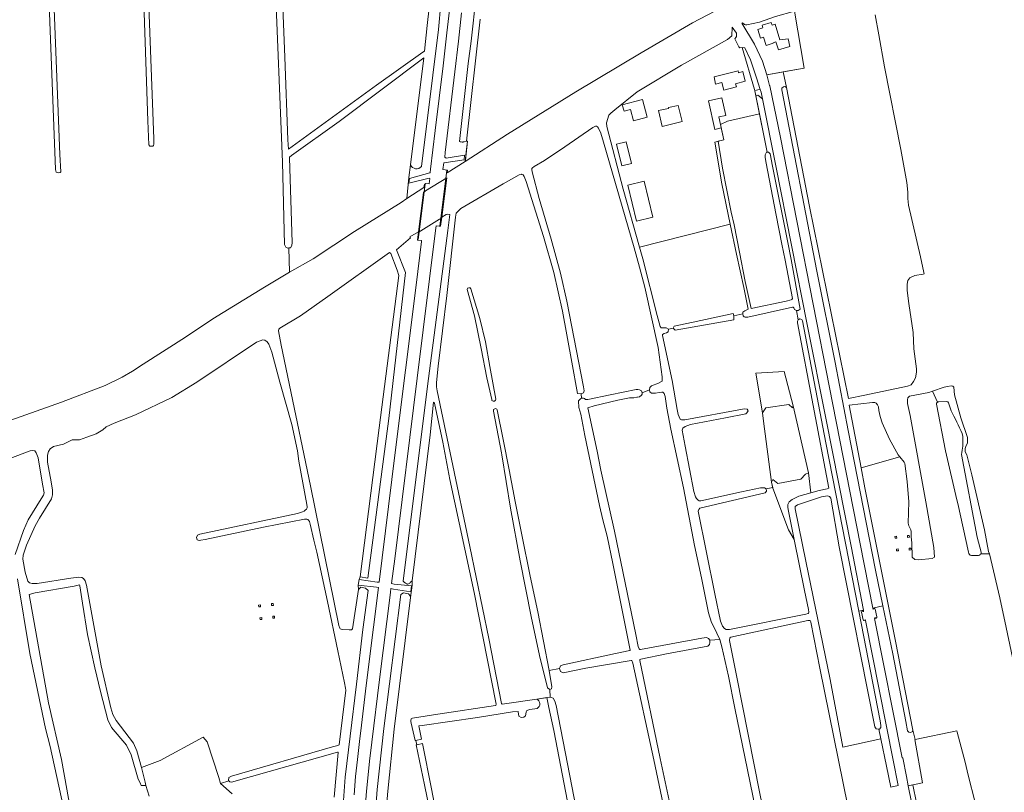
# Model space of a CAD drawing. Header units: metres. Extents: x 209813 to 223847, y 571801 to 587119.
# Tile 373 of 656: x 217443 to 217977, y 578491 to 578910. Entities that reach past the tile are written whole.
import ezdxf

# ---------------------------------------------------------------- set-up
doc = ezdxf.new("R2010")
doc.units = ezdxf.units.M
for name, color, linetype, lineweight in [('B-RO-BV-LEUNING-G', 8, 'BV-LEUNING', 0), ('B-RO-GR-BEPLANTING_CULTUUR_BOSPLANTSOEN-GV', 8, 'Continuous', 0), ('B-RO-GR-BEPLANTING_CULTUUR_ROOS-GV', 8, 'Continuous', 0), ('B-RO-GR-GRAS-GV', 8, 'Continuous', 0), ('B-RO-GR-GROENVOORZIENING-GV', 8, 'Continuous', 0), ('B-RO-IE-MEUBILAIR_WEGMEUBILAIR_HOOGSPANNINGSMAST-GV', 8, 'Continuous', 0), ('B-RO-KW-KUNSTWERK_DEK-GV', 8, 'Continuous', 0), ('B-RO-OG-TERREIN_ERF-GV', 8, 'Continuous', 0), ('B-RO-OG-WEG-GV', 8, 'Continuous', 0), ('B-RO-VH-VERHARDING_STRAATBAKSTEEN-GV', 8, 'Continuous', 0)]:
    doc.layers.add(name, color=color, linetype=linetype, lineweight=lineweight)
doc.linetypes.add('BV-LEUNING', pattern='A,1,[69,NLCS.shx,S=0.2,R=0,X=0,Y=0],1', length=2)

msp = doc.modelspace()

# ---------------------------------------------------------------- linework, layer by layer
at = {"layer": 'B-RO-BV-LEUNING-G', "flags": 128}
for points in [[(217674.796, 578827.762), (217674.283, 578823.67)], [(217674.283, 578823.67), (217671.562, 578801.945)], [(217662.977, 578820.338), (217662.46, 578816.246)], [(217662.46, 578816.246), (217659.702, 578794.397)], [(217671.558, 578801.942), (217671.047, 578797.873)], [(217659.702, 578794.397), (217659.19, 578790.34)]]:
    msp.add_lwpolyline(points, dxfattribs=at)
at = {"layer": 'B-RO-GR-BEPLANTING_CULTUUR_BOSPLANTSOEN-GV', "flags": 128}
for points in [[(217862.595, 578700.272), (217857.724, 578718.831), (217842.381, 578717.908), (217845.984, 578696.413), (217847.741, 578699.137), (217860.261, 578701.031), (217862.222, 578699.18)], [(217863.217, 578627.741), (217859.97, 578644.017), (217859.734, 578645.367), (217859.782, 578646.836), (217860.402, 578648.266), (217861.989, 578649.403), (217865.655, 578651.194), (217872.248, 578653.099), (217870.849, 578663.942), (217869.324, 578663.256), (217866.753, 578660.49), (217854.228, 578658.139), (217851.66, 578660.25), (217850.913, 578658.852), (217851.544, 578655.644), (217860.087, 578632.959)]]:
    msp.add_lwpolyline(points, close=True, dxfattribs=at)
for points in [[(217946.368, 578710.737), (217944.527, 578710.312), (217938.242, 578708.16), (217940.836, 578702.192)], [(217964.425, 578620.044), (217968.993, 578619.993), (217968.605, 578621.327), (217966.443, 578632.962), (217959.478, 578662.846), (217956.847, 578673.608), (217955.884, 578675.398), (217955.884, 578677.204), (217956.356, 578678.832), (217957.143, 578679.935), (217957.177, 578681.108), (217957.057, 578683.144), (217953.515, 578693.701), (217950.101, 578706.304), (217949.655, 578710.388), (217949.268, 578710.969), (217948.209, 578711.162), (217946.368, 578710.737)], [(217941.257, 578702.355), (217945.795, 578702.629)], [(217946.812, 578701.862), (217948.249, 578697.624)], [(217953.971, 578673.891), (217962.418, 578629.081), (217964.542, 578621.014)]]:
    msp.add_lwpolyline(points, dxfattribs=at)
at = {"layer": 'B-RO-GR-BEPLANTING_CULTUUR_BOSPLANTSOEN-GV'}
for points in [[(217940.836, 578702.192, -0.102419), (217941.257, 578702.355)], [(217945.795, 578702.629, -0.2805732), (217946.812, 578701.862)], [(217948.249, 578697.624, -0.0089753), (217954.232, 578685.301)], [(217954.232, 578685.301, -0.0884716), (217954.533, 578678.374)], [(217954.533, 578678.374, 0.0139189), (217953.971, 578673.891)], [(217964.542, 578621.014, -0.1660506), (217964.425, 578620.044)]]:
    msp.add_lwpolyline(points, format="xyb", dxfattribs=at)
at = {"layer": 'B-RO-GR-BEPLANTING_CULTUUR_ROOS-GV', "flags": 128}
msp.add_lwpolyline([(217926.765, 578485.35), (217928.439, 578485.675), (217928.587, 578484.917), (217929.529, 578485.1), (217927.526, 578494.792), (217924.982, 578494.284)], close=True, dxfattribs=at)
at = {"layer": 'B-RO-GR-GRAS-GV', "flags": 128}
for points in [[(217508.057, 579051.781), (217515.944, 578844.999), (217515.841, 578842.029), (217515.679, 578841.474), (217515.276, 578841.052), (217514.55, 578840.953), (217513.798, 578841.068), (217513.18, 578841.757), (217512.696, 578854.739), (217506.079, 579046.686)], [(217456.796, 579045.544), (217464.997, 578836.588), (217465.418, 578827.091), (217465.081, 578826.663), (217464.284, 578826.558), (217463.547, 578826.737), (217462.862, 578827.01), (217462.578, 578828.321), (217456.468, 578988.74)], [(217582.953, 578988.54), (217586.976, 578889.217), (217588.517, 578844.482), (217588.862, 578839.358), (217636.697, 578874.127), (217661.693, 578891.936), (217662.636, 578892.568), (217664.137, 578906.487), (217665.134, 578916.048)], [(217589.027, 578785.837), (217588.527, 578785.795), (217587.427, 578786.345), (217586.798, 578787.738), (217585.654, 578832.438), (217581.44, 578934.834)], [(217692.942, 578909.903), (217685.443, 578843.814), (217685.906, 578843.761), (217684.817, 578833.421), (217684.786, 578832.655), (217707.619, 578847.619), (217744.742, 578870.49), (217780.144, 578891.654), (217808.075, 578907.878), (217820.059, 578914.199)], [(217863.283, 578914.137), (217868.619, 578883.263), (217857.239, 578881.308), (217858.97, 578872.802), (217871.499, 578808.357), (217892.573, 578704.167), (217901.456, 578705.983), (217924.654, 578710.945), (217926.505, 578711.634), (217927.808, 578713.496), (217928.877, 578715.516), (217929.438, 578718.443), (217929.478, 578720.401), (217927.981, 578731.127), (217927.625, 578739.932), (217925.301, 578755.693), (217924.498, 578762.854), (217924.453, 578766.253), (217924.718, 578768.21), (217925.936, 578769.603), (217928.5, 578770.935), (217933.152, 578771.572), (217933.581, 578771.777), (217933.493, 578772.553), (217931.582, 578781.081), (217925.133, 578808.97), (217924.822, 578812.629), (217924.822, 578816.164), (217924.228, 578821.288), (217920.913, 578839.301), (217912.206, 578884.081), (217909.066, 578901.32), (217907.151, 578912.291)], [(217747.871, 578704.323), (217748.274, 578704.357), (217748.827, 578704.357), (217749.43, 578704.141), (217749.951, 578703.746), (217751.198, 578703.603), (217763.307, 578706.198), (217777.367, 578709.109), (217778.437, 578709.109), (217779.249, 578709.019), (217780.3, 578708.472), (217780.679, 578707.333), (217784.752, 578708.956), (217784.87, 578710.138), (217785.73, 578711.157), (217789.586, 578712.609), (217791.235, 578713.459), (217791.57, 578713.668), (217791.486, 578716.021), (217789.306, 578731.895), (217782.068, 578764.52), (217779.234, 578775.377), (217776.306, 578785.864), (217759.74, 578843.121), (217758.267, 578848.056), (217756.973, 578850.81), (217756.428, 578851.588), (217755.939, 578851.804), (217755.446, 578851.824), (217753.869, 578851.109), (217738.78, 578840.677), (217727.792, 578833.287), (217722.079, 578830.016), (217721.326, 578829.353), (217720.916, 578828.87), (217720.797, 578828.355), (217721.035, 578827.076), (217724.905, 578812.678), (217731.448, 578790.564), (217736.337, 578772.091), (217739.781, 578756.956), (217748.83, 578710.485), (217749.215, 578708.368), (217748.91, 578707.301), (217747.655, 578706.706)], [(217702.049, 578698.049), (217705.341, 578682.017), (217708.628, 578665.511), (217711.872, 578648.458), (217715.506, 578630.377), (217719.969, 578607.979), (217724.173, 578588.504), (217730.238, 578556.829), (217735.816, 578557.91), (217736.48, 578559.37), (217737.81, 578559.824), (217766.269, 578565.963), (217774.049, 578567.574), (217774.282, 578567.746), (217764.876, 578614.747), (217761.724, 578629.664), (217759.307, 578638.417), (217757.494, 578646.249), (217749.697, 578684.092), (217747.436, 578695.7), (217746.421, 578699.35), (217746.142, 578703.018), (217747.258, 578704.134), (217747.871, 578704.323), (217747.655, 578706.706), (217745.722, 578706.964), (217742.586, 578723.988), (217737.555, 578751.541), (217732.731, 578772.459), (217727.262, 578792.049), (217717.788, 578821.815), (217716.684, 578824.614), (217716.143, 578825.411), (217715.525, 578825.753), (217715.191, 578825.811), (217714.047, 578825.442), (217705.322, 578820.626), (217682.416, 578807.202), (217679.861, 578804.736), (217679.442, 578802.506), (217674.777, 578760.12), (217669.994, 578721.752), (217669.23, 578712.986)], [(217388.752, 578674.973), (217465.794, 578702.168), (217489.554, 578711.272), (217498.774, 578715.886), (217504.35, 578718.985), (217510.065, 578722.778), (217533.009, 578737.512), (217547.881, 578747.331), (217575.822, 578764.515), (217589.51, 578772.684)], [(217699.116, 578703.632), (217696.543, 578715.346), (217693.324, 578731.304), (217689.869, 578749.127), (217685.826, 578763.304)], [(217687.801, 578763.611), (217692.591, 578747.599), (217695.702, 578735.003), (217698.146, 578721.537), (217701.309, 578703.827)], [(217851.486, 578655.939), (217850.913, 578658.852), (217846.594, 578691.884), (217845.984, 578696.413), (217842.381, 578717.908), (217857.724, 578718.831), (217862.595, 578700.272), (217870.849, 578663.942), (217872.248, 578653.099), (217876.776, 578654.407), (217881.091, 578655.318), (217881.975, 578655.706), (217865.009, 578745.212), (217864.865, 578746.106), (217865.243, 578746.916), (217864.439, 578751.934), (217863.298, 578752.462), (217862.929, 578753.354), (217862.535, 578753.763), (217862.267, 578753.783), (217838.067, 578748.388), (217836.643, 578748.345), (217836.082, 578748.561), (217835.479, 578749.122), (217835.349, 578750.071)], [(217830.418, 578749.048), (217830.495, 578746.853), (217798.557, 578741.285), (217797.604, 578742.336)], [(217794.931, 578741.736), (217794.725, 578740.3), (217793.881, 578739.763), (217792.636, 578739.451), (217791.772, 578738.891), (217791.655, 578738.388), (217797.01, 578714.007), (217799.673, 578698.34), (217800.174, 578695.531), (217801.263, 578693.079), (217802.032, 578692.64), (217803.801, 578692.61), (217835.077, 578698.386), (217836.285, 578698.637), (217837.69, 578698.525), (217838.131, 578697.477), (217837.504, 578696.432), (217836.854, 578695.927), (217825.971, 578693.711), (217806.914, 578690.078), (217804.011, 578688.969), (217802.815, 578688.078), (217802.445, 578687.152), (217803.947, 578678.478), (217808.769, 578653.751), (217809.681, 578650.919), (217810.193, 578649.96), (217811.096, 578649.09), (217811.617, 578648.768), (217812.502, 578648.81), (217834.631, 578653.556), (217844.837, 578655.774), (217846.156, 578655.839), (217846.989, 578655.811), (217847.989, 578655.287)], [(217556.508, 578497), (217556.348, 578497.128), (217556.509, 578498.79), (217557.921, 578499.453), (217612.838, 578515.423), (217615.641, 578516.132), (217616.428, 578516.504), (217619.929, 578546.074), (217619.872, 578547.269), (217619.376, 578550.15), (217615.635, 578567.485), (217610, 578594.263), (217604.329, 578620.853), (217602.739, 578627.395), (217600.745, 578636.136), (217600.295, 578637.509), (217599.732, 578638.274), (217599.382, 578638.613), (217598.905, 578638.822), (217598.545, 578638.896), (217597.592, 578638.803), (217575.392, 578634.473), (217543.675, 578627.818), (217541.358, 578627.35), (217540.453, 578627.326), (217539.452, 578627.612), (217538.951, 578628.892), (217539.562, 578630.158), (217540.781, 578630.637), (217593.815, 578641.918), (217596.588, 578642.731), (217597.394, 578643.142), (217598.003, 578643.617), (217598.628, 578644.258), (217598.964, 578644.893), (217599.048, 578645.491), (217598.905, 578646.697), (217594.552, 578670.196), (217593.83, 578675.849), (217590.762, 578690.193), (217584.248, 578713.061), (217579.798, 578729.33), (217578.206, 578733.63), (217577.322, 578734.887), (217576.169, 578735.774), (217575.008, 578736.084), (217571.509, 578734.851), (217539.123, 578713.134), (217525.572, 578704.834), (217505.999, 578695.375), (217494.292, 578690.866), (217490.092, 578688.901), (217488.286, 578687.308), (217484.682, 578684.993), (217479.494, 578683.327), (217475.594, 578681.761), (217471.65, 578681.734), (217466.832, 578679.516), (217461.489, 578678.201), (217459.723, 578676.916), (217458.826, 578675.518), (217458.219, 578673.584), (217458.189, 578669.645), (217460.21, 578659.043), (217460.981, 578654.48), (217460.981, 578652.012), (217460.334, 578649.892), (217453.873, 578639.304), (217451.583, 578635.202), (217446.903, 578624.638), (217445.083, 578619.327), (217444.836, 578617.104), (217446.12, 578610.091), (217447.636, 578605.226), (217448.462, 578604.282), (217449.909, 578603.856), (217452.604, 578603.907), (217470.812, 578606.813), (217475.199, 578607.398), (217476.831, 578607.199), (217477.735, 578606.646), (217478.662, 578605.466), (217479.325, 578603.09), (217487.31, 578559.342), (217492.617, 578536.602), (217493.651, 578532.979), (217495.389, 578529.682), (217504.815, 578517.35), (217506.698, 578513.229), (217509.255, 578504.255), (217519.361, 578507.998), (217542.644, 578520.592), (217544.761, 578518.158), (217551.217, 578498.684), (217552.084, 578495.543)], [(217669.23, 578712.986), (217669.23, 578710.519), (217669.463, 578708.362), (217677.336, 578671.321), (217687.285, 578623.988), (217697.635, 578574.205), (217704.407, 578538.826), (217704.59, 578538.628), (217704.869, 578538.503), (217723.517, 578541.258), (217730.887, 578542.232), (217730.652, 578546.496), (217729.379, 578547.436), (217725.08, 578564.903), (217720.531, 578586.098), (217714.473, 578616.183), (217709.238, 578644.725), (217704.556, 578673.773), (217704.42, 578674.724), (217700.034, 578697.45)], [(217780.679, 578707.333), (217780.631, 578706.606), (217780.281, 578705.956), (217779.256, 578705.162), (217778.162, 578704.988), (217777.868, 578704.882), (217776.188, 578704.602), (217773.877, 578704.518), (217767.477, 578703.392), (217754.664, 578700.328), (217751.177, 578699.232), (217756.219, 578675.731), (217758.257, 578665.365), (217765.739, 578632.372), (217777.252, 578576.338), (217778.611, 578569.868), (217779.099, 578568.566), (217779.396, 578568.14), (217779.747, 578568.07), (217813.14, 578574.215), (217815.599, 578574.733), (217816.686, 578574.153), (217817.32, 578573.237), (217822.88, 578573.61), (217819.491, 578580.378), (217818.339, 578582.811), (217816.755, 578588.074), (217812.933, 578606.973), (217809.099, 578624.62), (217803.076, 578655.816), (217796.32, 578687.528), (217794.154, 578699.076), (217793.139, 578705.252), (217792.588, 578706.866), (217792.298, 578707.387), (217791.997, 578707.641), (217791.422, 578707.677), (217789.893, 578707.481), (217787.854, 578707.052), (217785.766, 578707.052), (217784.939, 578707.834), (217784.752, 578708.956)], [(217940.836, 578702.192), (217938.242, 578708.16), (217936.129, 578707.436), (217925.769, 578705.418), (217924.739, 578704.505), (217924.646, 578703.421), (217924.646, 578701.453), (217926.051, 578695.021), (217934.5, 578648.21), (217938.867, 578623.41), (217939.262, 578618.281), (217937.992, 578617.508), (217930.645, 578616.848), (217928.498, 578616.916), (217927.217, 578618.198), (217926.996, 578625.997), (217926.608, 578629.236), (217926.521, 578632.049), (217926.413, 578633.097), (217925.329, 578635.209), (217924.967, 578636.608), (217925.38, 578648.155), (217924.48, 578659.255), (217923.068, 578668.959), (217922.842, 578669.649), (217920.406, 578672.593)], [(217671.555, 578451.687), (217662.712, 578494.804), (217658.227, 578516.466), (217658.509, 578516.521), (217657.998, 578518.915), (217657.628, 578518.831), (217655.488, 578528.306), (217655.346, 578529.05), (217655.332, 578529.666), (217655.438, 578530.487), (217656.184, 578530.974), (217669.915, 578533.015), (217701.203, 578537.807), (217701.415, 578537.889), (217701.447, 578538.537), (217689.677, 578599.024), (217676.421, 578660.333), (217672.568, 578680.548), (217668.059, 578701.758), (217667.542, 578702.161), (217665.785, 578684.551), (217655.895, 578605.366), (217655.919, 578602.966), (217655.069, 578596.283), (217646.183, 578524.954), (217642.797, 578491.376), (217641.628, 578478.773)], [(217957.685, 578620.874), (217951.823, 578647.283), (217951.358, 578649.231), (217945.175, 578675.914), (217940.325, 578701.07)], [(217440.638, 578619.674), (217445.178, 578632.634), (217447.752, 578638.4), (217454.733, 578649.762), (217456.137, 578651.896), (217456.427, 578653.013), (217455.6, 578657.717), (217453.136, 578672.015), (217452.169, 578674.766), (217451.333, 578675.88), (217450.235, 578676.1), (217448.86, 578675.871), (217437.848, 578671.731)], [(217899.445, 578666.631), (217901.499, 578655.719), (217918.023, 578572.652), (217927.526, 578524.422), (217928.833, 578519.411), (217951.317, 578524.026), (217951.532, 578523.406), (217955.796, 578507.09), (217957.527, 578500), (217965.076, 578470.375), (217963.872, 578468.966), (217956.331, 578467.841), (217957.059, 578463.145), (217965.79, 578465.063), (217966.634, 578464.262), (217997.926, 578471.466), (218000.52, 578472.034), (217999.381, 578477.802), (217987.529, 578535.667), (217978.195, 578580.173), (217974.703, 578596.216), (217969.878, 578616.953), (217968.993, 578619.993), (217964.425, 578620.044)], [(217963.172, 578619.194), (217959.285, 578619.129)], [(217434.537, 578429.849), (217458.27, 578417.388), (217476.398, 578406.29), (217477.098, 578405.59), (217478.504, 578403.758), (217482.74, 578403.941), (217481.303, 578410.273), (217468.712, 578473.73), (217468.51, 578474.554), (217468.384, 578476.22), (217468.384, 578477.704), (217469.275, 578478.462), (217468.401, 578481.403), (217466.9, 578482.558), (217459.74, 578515.508), (217457.128, 578525.333), (217448.625, 578566.063), (217441.906, 578606.533)], [(217513.451, 578488.715), (217511.504, 578494.372), (217509.105, 578494.372), (217508.459, 578495.854), (217507.326, 578497.951), (217503.575, 578511.141), (217501.141, 578516.224), (217492.929, 578525.933), (217490.964, 578530.039), (217486.924, 578545.385), (217483.955, 578558.167), (217479.934, 578576.358), (217477.286, 578593.353), (217475.751, 578602.755), (217475.589, 578603.196), (217472.638, 578602.419), (217451.629, 578598.833), (217448.2, 578598.025), (217458.854, 578539.2), (217465.802, 578508.615), (217468.781, 578492.501), (217470.165, 578484.302)], [(217905.198, 578420.621), (217900.835, 578441.53), (217892.895, 578482.587), (217892.258, 578483.315), (217877.097, 578557.969), (217872.15, 578583.029), (217871.921, 578583.628), (217871.699, 578583.826), (217870.599, 578583.851), (217828.727, 578574.777), (217828.304, 578574.444), (217828.083, 578573.115), (217831.831, 578553.997), (217844.563, 578490.102), (217846.604, 578479.652), (217846.801, 578478.871), (217852.054, 578452.509), (217854.645, 578438.296), (217856.092, 578428.927), (217892.827, 578436.308), (217895.478, 578424.474), (217898.56, 578412.378), (217907.941, 578414.521)], [(217817.32, 578573.237), (217817.373, 578572.023), (217817.249, 578570.843), (217816.298, 578570.051), (217793.983, 578565.742), (217779.971, 578562.913), (217779.529, 578562.647), (217779.445, 578562.172), (217790.392, 578509.093), (217798.531, 578471.188), (217800.001, 578463.828)], [(217811.992, 578395.207), (217813.681, 578395.685), (217815.693, 578395.798), (217825.316, 578397.42), (217838.183, 578399.833), (217857.023, 578403.709), (217858.455, 578403.978), (217858.271, 578405.198), (217855.644, 578416.274), (217853.142, 578426.572), (217850.297, 578440.925), (217841.904, 578482.594), (217831.023, 578536.283), (217827.567, 578553.741), (217823.918, 578569.559), (217822.88, 578573.61)], [(217798.441, 578461.793), (217796.617, 578462.76), (217787.037, 578508.366), (217775.612, 578560.705), (217775.152, 578562.224), (217774.809, 578562.253), (217750.181, 578558.023), (217737.87, 578555.502), (217736.402, 578556.309), (217735.816, 578557.91)], [(217730.238, 578556.829), (217731.757, 578547.848), (217731.558, 578546.77), (217730.652, 578546.496)], [(217730.887, 578542.232), (217732.371, 578541.72), (217733.398, 578540.068), (217734.068, 578537.795), (217740.174, 578506.11), (217749.574, 578457.708), (217762.418, 578389.456), (217763.095, 578387.359), (217763.838, 578386.194), (217764.174, 578386.01), (217764.835, 578385.775), (217765.175, 578385.749), (217765.902, 578385.923), (217766.229, 578385.923), (217767.161, 578385.76), (217771.76, 578386.474), (217773.656, 578390.741), (217801.914, 578395.86), (217798.937, 578409.553), (217807.382, 578411.438), (217807.26, 578412.089), (217798.456, 578454.001), (217798.501, 578455.255), (217799.635, 578455.597)], [(217613.722, 578488.032), (217615.913, 578512.369), (217615.697, 578512.446), (217615.414, 578512.463), (217568.838, 578499.273), (217558.076, 578496.174), (217557.184, 578496.459), (217556.508, 578497), (217552.084, 578495.543), (217558.433, 578489.967)]]:
    msp.add_lwpolyline(points, dxfattribs=at)
for points in [[(217655.161, 578830.817), (217662.367, 578888.896), (217616.482, 578854.486), (217590.632, 578836.04), (217589.497, 578835.003), (217589.46, 578834.726), (217590.838, 578788.795), (217590.657, 578787.199), (217590.017, 578785.919), (217589.027, 578785.837), (217589.51, 578772.684), (217602.377, 578780.02), (217624.8, 578794.677), (217650.075, 578810.503), (217653.004, 578812.663), (217654.197, 578824.039)], [(217821.839, 578843.711), (217824.329, 578829.062), (217828.995, 578805.22), (217830.625, 578798.378), (217833.475, 578783.619), (217836.613, 578767.61), (217839.876, 578752.972), (217858.8, 578757.075), (217861.536, 578757.643), (217861.955, 578757.914), (217862.174, 578758.445), (217858.197, 578779.216), (217856.462, 578787.962), (217853.332, 578803.573), (217847.722, 578832.767), (217847.424, 578835.012), (217847.45, 578836.389), (217848.099, 578837.755), (217848.546, 578837.786), (217844.381, 578858.606), (217826.953, 578854.634), (217823.132, 578852.696), (217824.973, 578844.491)], [(217835.349, 578751.107), (217836.298, 578751.841), (217838.239, 578752.617), (217835.767, 578764.332), (217831.87, 578782.404), (217828.412, 578798.675), (217779.318, 578786.267), (217781.064, 578779.905), (217788.826, 578749.281), (217790.468, 578743.281), (217791.099, 578742.603), (217791.28, 578742.547), (217792.787, 578742.574), (217793.746, 578742.526), (217794.931, 578741.736), (217797.604, 578742.336), (217798.144, 578743.433), (217807.534, 578745.433), (217808.33, 578745.662), (217830.135, 578750.303), (217830.418, 578749.048), (217835.349, 578750.071)], [(217583.648, 578741.815), (217583.47, 578740.854), (217584.974, 578733.223), (217600.805, 578656.903), (217616.27, 578581.244), (217616.703, 578579.671), (217617.028, 578579.3), (217617.979, 578579.006), (217621.908, 578578.825), (217623.111, 578578.905), (217623.608, 578579.287), (217626.897, 578600.649), (217626.676, 578602.981), (217627.187, 578606.155), (217627.755, 578607.468), (217638.086, 578688.273), (217648.7, 578770.94), (217647.906, 578773.812), (217644.432, 578782.856), (217643.68, 578783.46), (217610.249, 578759.52), (217595.437, 578749.096), (217584.268, 578742.362)], [(217920.406, 578672.593), (217919.527, 578673.697), (217914.853, 578682.262), (217910.894, 578691.04), (217909.694, 578694.533), (217909.068, 578697.705), (217908.866, 578699.645), (217908.297, 578700.785), (217907.599, 578701.692), (217906.863, 578702.145), (217905.609, 578702.145), (217893.017, 578700.595), (217893.748, 578696.895), (217899.445, 578666.631)], [(217851.486, 578655.939), (217847.989, 578655.287), (217848.154, 578654.024), (217847.421, 578653.037), (217812.054, 578644.714), (217811.365, 578643.984), (217811.16, 578643.124), (217820.088, 578598.359), (217823.268, 578583.594), (217824.271, 578580.809), (217825.329, 578579.545), (217826.335, 578578.926), (217828.079, 578578.984), (217869.519, 578587.402), (217870.653, 578587.64), (217870.883, 578587.807), (217871.031, 578588.308), (217870.941, 578589.823), (217868.734, 578600.079), (217863.217, 578627.741), (217860.087, 578632.959), (217851.544, 578655.644)], [(217910.168, 578519.67), (217909.127, 578524.963), (217907.669, 578525.09), (217906.961, 578526.183), (217887.555, 578623.794), (217882.988, 578650.162), (217882.313, 578651.175), (217881.238, 578651.423), (217877.889, 578650.918), (217864.88, 578646.516), (217863.735, 578645.725), (217863.627, 578645.469), (217863.634, 578644.494), (217869.412, 578616.084), (217882.699, 578551.808), (217889.534, 578515.207)], [(217924.573, 578629.872), (217925.564, 578630.003), (217925.663, 578629.008), (217924.668, 578628.909)], [(217918.819, 578628.559), (217917.824, 578628.46), (217917.725, 578629.455), (217918.72, 578629.554)], [(217919.688, 578621.706), (217918.693, 578621.607), (217918.594, 578622.602), (217919.589, 578622.701)], [(217573.813, 578591.319), (217572.816, 578591.245), (217572.741, 578592.242), (217573.738, 578592.317)], [(217579.642, 578593.012), (217580.639, 578593.086), (217580.714, 578592.089), (217579.716, 578592.014)], [(217574.517, 578584.448), (217573.519, 578584.373), (217573.445, 578585.37), (217574.442, 578585.445)], [(217580.345, 578586.14), (217581.342, 578586.214), (217581.417, 578585.217), (217580.42, 578585.142)]]:
    msp.add_lwpolyline(points, close=True, dxfattribs=at)
at = {"layer": 'B-RO-GR-GRAS-GV'}
for points in [[(217685.826, 578763.304, -0.8655751), (217687.801, 578763.611)], [(217701.309, 578703.827, -0.9434174), (217699.116, 578703.632)], [(217940.325, 578701.07, -0.2954295), (217940.836, 578702.192)], [(217700.034, 578697.45, -0.9479701), (217702.049, 578698.049)], [(217959.285, 578619.129, -0.3543074), (217957.685, 578620.874)], [(217964.425, 578620.044, -0.2685521), (217963.172, 578619.194)]]:
    msp.add_lwpolyline(points, format="xyb", dxfattribs=at)
at = {"layer": 'B-RO-GR-GROENVOORZIENING-GV', "flags": 128}
msp.add_lwpolyline([(217624.468, 578489.343), (217625.252, 578499.233), (217626.331, 578508.444), (217627.398, 578518.335), (217628.532, 578527.216), (217630.686, 578545.523), (217632.354, 578558.817), (217637.704, 578601.827), (217636.572, 578601.99), (217626.676, 578602.981), (217626.897, 578600.649), (217628.101, 578602.037), (217630.733, 578601.487), (217632.109, 578600.141), (217629.21, 578578.979), (217625.787, 578549.37), (217622.44, 578521.17), (217619.637, 578499), (217618.216, 578478.747)], dxfattribs=at)
at = {"layer": 'B-RO-IE-MEUBILAIR_WEGMEUBILAIR_HOOGSPANNINGSMAST-GV', "flags": 128}
for points in [[(217924.575, 578629.872), (217924.668, 578628.909), (217925.663, 578629.008), (217925.564, 578630.003)], [(217924.575, 578629.872), (217924.668, 578628.909), (217925.663, 578629.008), (217925.564, 578630.003)], [(217917.731, 578629.423), (217917.824, 578628.46), (217918.819, 578628.559), (217918.72, 578629.554)], [(217917.731, 578629.423), (217917.824, 578628.46), (217918.819, 578628.559), (217918.72, 578629.554)], [(217918.597, 578622.57), (217918.693, 578621.607), (217919.688, 578621.706), (217919.589, 578622.701)], [(217918.597, 578622.57), (217918.693, 578621.607), (217919.688, 578621.706), (217919.589, 578622.701)], [(217925.442, 578623.019), (217925.537, 578622.056), (217926.533, 578622.155), (217926.434, 578623.15)], [(217925.442, 578623.019), (217925.537, 578622.056), (217926.533, 578622.155), (217926.434, 578623.15)], [(217573.738, 578592.317), (217572.741, 578592.242), (217572.816, 578591.245), (217573.813, 578591.319)], [(217573.738, 578592.317), (217572.741, 578592.242), (217572.816, 578591.245), (217573.813, 578591.319)], [(217580.639, 578593.086), (217579.642, 578593.012), (217579.716, 578592.014), (217580.714, 578592.089)], [(217580.639, 578593.086), (217579.642, 578593.012), (217579.716, 578592.014), (217580.714, 578592.089)], [(217574.442, 578585.445), (217573.445, 578585.37), (217573.519, 578584.373), (217574.517, 578584.448)], [(217574.442, 578585.445), (217573.445, 578585.37), (217573.519, 578584.373), (217574.517, 578584.448)], [(217581.342, 578586.214), (217580.345, 578586.14), (217580.42, 578585.142), (217581.417, 578585.217)], [(217581.342, 578586.214), (217580.345, 578586.14), (217580.42, 578585.142), (217581.417, 578585.217)]]:
    msp.add_lwpolyline(points, close=True, dxfattribs=at)
at = {"layer": 'B-RO-KW-KUNSTWERK_DEK-GV', "flags": 128}
msp.add_lwpolyline([(217672.03, 578802.586), (217674.699, 578823.934), (217663.265, 578816.797), (217662.044, 578815.96), (217659.37, 578794.641), (217659.308, 578794.144), (217670.775, 578801.455), (217671.983, 578802.208)], close=True, dxfattribs=at)
at = {"layer": 'B-RO-OG-TERREIN_ERF-GV', "flags": 128}
for points in [[(217837.551, 578906.828), (217836.8, 578906.856), (217836.141, 578907.045), (217835.198, 578907.879), (217834.722, 578907.676), (217841.616, 578896.395), (217846.012, 578887.142), (217848.247, 578879.764), (217868.619, 578883.263), (217863.283, 578914.137), (217852.999, 578911.314), (217844.404, 578908.203)], [(217860.811, 578895.099), (217854.603, 578893.201), (217853.267, 578897.572), (217851.731, 578897.103), (217851.824, 578896.801), (217847.932, 578895.612), (217846.559, 578900.106), (217844.928, 578899.607), (217843.499, 578904.283), (217846.178, 578905.103), (217845.712, 578906.631), (217850.707, 578908.158), (217851.164, 578906.665), (217852.83, 578907.175), (217855.41, 578898.737), (217859.889, 578899.137)], [(217833.16, 578894.945), (217830.877, 578899.288), (217831.56, 578900.024), (217831.814, 578900.545), (217831.926, 578901.18), (217831.87, 578901.926), (217831.814, 578902.265), (217829.52, 578905.456), (217829.415, 578900.925), (217827.063, 578898.773), (217802.126, 578885.006), (217778.073, 578870.519), (217765.881, 578860.732), (217763.635, 578858.958), (217762.584, 578857.749), (217761.313, 578853.715), (217761.639, 578851.757), (217770.417, 578817.657), (217779.318, 578786.267), (217828.412, 578798.675), (217823.868, 578820.678), (217820.071, 578843.197), (217824.973, 578844.491), (217823.538, 578850.888), (217820.143, 578850.127), (217816.675, 578865.592), (217823.978, 578867.23), (217826.109, 578857.728), (217822.2, 578856.852), (217823.132, 578852.696), (217826.953, 578854.634), (217844.381, 578858.606), (217841.771, 578871.048), (217841.618, 578871.8), (217834.967, 578894.51), (217833.659, 578894.292)], [(217819.734, 578878.564), (217832.681, 578881.92), (217832.963, 578880.833), (217835.254, 578881.427), (217836.596, 578876.248), (217831.341, 578874.886), (217831.778, 578873.2), (217824.95, 578871.43), (217823.87, 578875.597), (217820.412, 578874.701)], [(217769.952, 578863.424), (217780.841, 578866.363), (217783.422, 578856.799), (217775.965, 578854.786), (217774.302, 578860.947), (217770.871, 578860.021)], [(217789.525, 578860.403), (217795.041, 578861.4), (217794.928, 578862.025), (217800.284, 578862.992), (217802.349, 578854.321), (217791.585, 578851.756)], [(217766.786, 578842.094), (217771.998, 578843.367), (217774.872, 578831.605), (217769.66, 578830.332)], [(217772.886, 578819.848), (217781.741, 578821.996), (217786.47, 578802.501), (217777.615, 578800.353)]]:
    msp.add_lwpolyline(points, close=True, dxfattribs=at)
for points in [[(217762.786, 578383.467), (217760.646, 578385.308), (217759.457, 578387.763), (217758.382, 578391.492), (217752.943, 578422.418), (217747.428, 578448.164), (217732.885, 578524.295), (217730.036, 578536.672), (217729.036, 578542.05), (217723.517, 578541.258)], [(217723.735, 578536.199), (217719.784, 578535.661), (217718.712, 578535.313), (217718.062, 578534.843), (217717.846, 578534.098), (217717.483, 578532.161), (217716.618, 578531.441), (217715.076, 578531.275), (217713.8, 578532.082), (217713.55, 578534.294), (217713.487, 578534.571), (217710.441, 578534.296), (217691.493, 578531.302), (217661.43, 578526.913), (217659.666, 578526.749), (217661.03, 578519.604), (217657.998, 578518.915), (217658.509, 578516.521), (217661.589, 578517.115), (217666.386, 578492.587), (217675.988, 578442.577)], [(217558.433, 578489.967), (217552.084, 578495.543), (217551.217, 578498.684), (217544.761, 578518.158), (217542.644, 578520.592), (217519.361, 578507.998), (217509.255, 578504.255), (217511.179, 578496.326), (217511.504, 578494.372), (217513.451, 578488.715)]]:
    msp.add_lwpolyline(points, dxfattribs=at)
at = {"layer": 'B-RO-OG-TERREIN_ERF-GV'}
msp.add_lwpolyline([(217723.517, 578541.258, -0.636114), (217723.735, 578536.199)], format="xyb", dxfattribs=at)
at = {"layer": 'B-RO-OG-WEG-GV', "flags": 128}
for points in [[(217673.976, 578946.807), (217670.348, 578904.213), (217660.989, 578829.974)], [(217662.369, 578818.554), (217662.609, 578820.466), (217662.857, 578820.442), (217663.412, 578820.792), (217665.17, 578820.618), (217665.496, 578823.446), (217665.148, 578823.748), (217654.201, 578820.92), (217654.547, 578823.494), (217665.597, 578826.508), (217665.703, 578826.759), (217665.939, 578828.474), (217668.528, 578849.525), (217672.818, 578884.66), (217674.859, 578902.51), (217676.182, 578914.69)], [(217682.697, 578913.37), (217681.155, 578897.97), (217679.189, 578881.365), (217673.9, 578837.677), (217673.631, 578835.082), (217674.48, 578834.577), (217684.428, 578836.191), (217684.135, 578833.631), (217673.181, 578831.986), (217672.688, 578828.418), (217675.202, 578827.961), (217675.021, 578826.513), (217684.786, 578832.655), (217685.22, 578837.757), (217685.906, 578843.761), (217685.443, 578843.814), (217684.171, 578843.388), (217683.658, 578843.294), (217683.401, 578843.273), (217683.142, 578843.274), (217682.622, 578843.328), (217682.1, 578843.433), (217681.595, 578843.572), (217686.307, 578885.765), (217687.969, 578897.986), (217688.941, 578906.146), (217689.718, 578914.325)], [(217655.161, 578830.817), (217654.197, 578824.039), (217653.004, 578812.663), (217662.369, 578818.554)], [(217636.07, 578479.847), (217636.914, 578492.18), (217640.634, 578525.386), (217649.924, 578597.919), (217651.2, 578598.882), (217654.011, 578598.281), (217654.935, 578597.251), (217655.069, 578596.283), (217655.919, 578602.966), (217655.895, 578605.366), (217654.954, 578604.396), (217654.639, 578604.128), (217654.322, 578603.907), (217654.002, 578603.746), (217653.681, 578603.655), (217653.356, 578603.647), (217653.029, 578603.721), (217652.699, 578603.864), (217652.367, 578604.066), (217651.699, 578604.598), (217651.028, 578605.224), (217664.213, 578710.908), (217675.312, 578795.382), (217676.467, 578803.955), (217675.403, 578804.226), (217674.347, 578804.02), (217672.03, 578802.586), (217671.417, 578797.684), (217670.65, 578797.733)], [(217670.65, 578797.733), (217668.945, 578797.771), (217668.659, 578795.235), (217658.627, 578715.201), (217646.514, 578617.354), (217644.79, 578604.027), (217646.308, 578603.638), (217655.598, 578602.599), (217655.235, 578599.485), (217645.834, 578600.826), (217644.421, 578601.162), (217644.183, 578599.045), (217638.258, 578551.817), (217634.144, 578517.929), (217632.845, 578507.692), (217631.947, 578498.484), (217631.236, 578491.425), (217630.524, 578481.934)], [(217898.179, 578588.91), (217909.805, 578529.453), (217910.2, 578526.972), (217910.2, 578525.902), (217909.331, 578524.945), (217909.127, 578524.963), (217910.168, 578519.67), (217913.149, 578504.893), (217915.552, 578493.542), (217919.573, 578494.372), (217916.84, 578508.218), (217901.737, 578583.912), (217901.648, 578584.399)], [(217900.555, 578584.261), (217899.733, 578588.428)], [(217900.818, 578588.613), (217900.673, 578589.462)], [(217905.869, 578590.611), (217906.035, 578589.78)], [(217906.79, 578585.018), (217921.742, 578509.342), (217922.046, 578509.411), (217923.968, 578499.365), (217924.982, 578494.284), (217932.822, 578495.849), (217928.487, 578519.34), (217928.833, 578519.411), (217927.526, 578524.422), (217927.211, 578523.479), (217926.223, 578523.13), (217925.298, 578523.415), (217924.657, 578524.12), (217923.66, 578529.078), (217916.586, 578565.726), (217911.279, 578591.807)], [(217907.118, 578589.98), (217907.933, 578585.832)], [(217906.884, 578585.596), (217906.986, 578585.05), (217906.79, 578585.018)]]:
    msp.add_lwpolyline(points, dxfattribs=at)
for points in [[(217857.239, 578881.308), (217848.247, 578879.764), (217849.801, 578873.961), (217849.973, 578873.681), (217855.747, 578845.799), (217882.304, 578710.249), (217898.844, 578625.372), (217905.869, 578590.611), (217911.279, 578591.807), (217907.33, 578611.211), (217892.506, 578686.876), (217885.401, 578723.69), (217875.507, 578773.174), (217856.422, 578871.602), (217856.48, 578872.448), (217857.287, 578873.256), (217858.132, 578873.317), (217858.97, 578872.802)], [(217848.546, 578837.786), (217849.199, 578837.831), (217850.156, 578836.854), (217851.448, 578830.194), (217859.62, 578788.782), (217861.456, 578779.571), (217866.408, 578752.7), (217865.306, 578751.962), (217864.439, 578751.934), (217865.243, 578746.916), (217866.154, 578747.399), (217867.23, 578747.092), (217867.721, 578746.333), (217880.316, 578680.265), (217898.179, 578588.91), (217900.673, 578589.462), (217894.005, 578624.197), (217880.47, 578692.659), (217870.226, 578744.277), (217853.209, 578830.367), (217845.925, 578866.608), (217843.415, 578868.75), (217842.333, 578868.519), (217842.984, 578865.59)], [(217659.04, 578790.102), (217658.804, 578790.126), (217659.37, 578794.641), (217654.781, 578791.866), (217655.109, 578791.396), (217647.453, 578784.742), (217652.402, 578772.451), (217643.242, 578693.302), (217631.983, 578606.772), (217627.755, 578607.468), (217627.187, 578606.155), (217636.99, 578604.685), (217638.014, 578604.636), (217646.619, 578673.494), (217658.104, 578765.661), (217661.041, 578789.392), (217661.104, 578789.959)]]:
    msp.add_lwpolyline(points, close=True, dxfattribs=at)
at = {"layer": 'B-RO-OG-WEG-GV'}
for points in [[(217660.989, 578829.974, -0.5416795), (217655.161, 578830.817)], [(217899.733, 578588.428, -0.9847581), (217900.818, 578588.613)], [(217906.035, 578589.78, -0.9939166), (217907.118, 578589.98)], [(217901.648, 578584.399, -0.9879524), (217900.555, 578584.261)], [(217907.933, 578585.832, -1.0241138), (217906.884, 578585.596)]]:
    msp.add_lwpolyline(points, format="xyb", dxfattribs=at)
at = {"layer": 'B-RO-VH-VERHARDING_STRAATBAKSTEEN-GV', "flags": 128}
msp.add_lwpolyline([(217834.967, 578894.51), (217841.618, 578871.8), (217841.771, 578871.048), (217842.775, 578871.328), (217843.397, 578871.546), (217844.737, 578871.809), (217842.776, 578878.011), (217839.541, 578887.764), (217836.447, 578894.319)], close=True, dxfattribs=at)
msp.add_lwpolyline([(217841.771, 578871.048), (217842.333, 578868.519), (217843.415, 578868.75), (217845.925, 578866.608), (217845.199, 578870.317), (217844.737, 578871.809)], dxfattribs=at)

doc.saveas('drawing.dxf')
